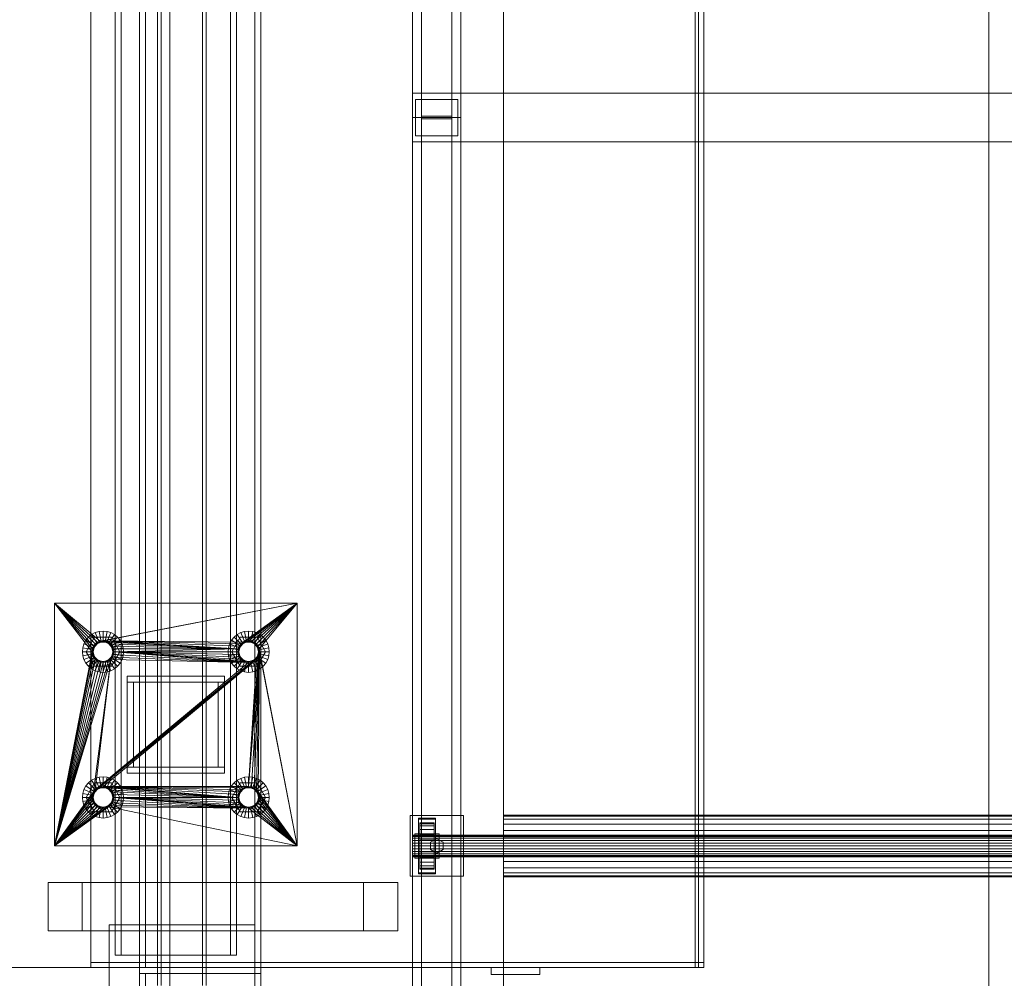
# Model space of a CAD drawing. Header units: millimetres. Extents: x -2233 to 61924, y -68080 to 6847.
# Tile 895 of 1022: x 60262 to 61074, y -19259 to -18469. Entities that reach past the tile are written whole.
import ezdxf

# ---------------------------------------------------------------- set-up
doc = ezdxf.new("R2010")
doc.units = ezdxf.units.MM
for name, color, linetype, lineweight in [('COTAS_P', 1, 'Continuous', 0), ('superior_C04', 7, 'Continuous', 0), ('superior_secador', 7, 'Continuous', 0)]:
    doc.layers.add(name, color=color, linetype=linetype, lineweight=lineweight)
doc.dimstyles.new('R19_100', dxfattribs={"dimtxt": 250, "dimasz": 150, "dimexe": 150, "dimexo": 80, "dimgap": 100, "dimtad": 1, "dimtih": 1, "dimtoh": 1, "dimdsep": 46, "dimcen": 0.09, "dimadec": 0, "dimazin": 0, "dimtfac": 1, "dimtdec": 4, "dimtofl": 0, "dimtmove": 0, "dimatfit": 3, "dimfxl": 1, "dimtolj": 1, "dimtzin": 0, "dimarcsym": 0})

# ---------------------------------------------------------------- blocks, each defined once
blk = doc.blocks.new('DIM_R27_35')
at = {"layer": 'COTAS_P'}
for p, q in [((60161.13, -15400), (60116.13, -15550)), ((61061.13, -15400), (60161.13, -15400)), ((60161.13, -19750), (60161.13, -15400)), ((60161.13, -15400), (60206.13, -15550)), ((60161.13, -19750), (60116.13, -19600)), ((60161.13, -19750), (60206.13, -19600)), ((61061.13, -19750), (60161.13, -19750))]:
    blk.add_line(p, q, dxfattribs=at)
blk.add_text('4350 P', height=250, rotation=90, dxfattribs=at).set_placement((60061.13, -17575))

msp = doc.modelspace()

# ---------------------------------------------------------------- linework, layer by layer
at = {"layer": 'superior_C04'}
for p, q in [((60661.134, -19750), (60661.134, -15400)), ((60586.134, -17350), (60586.134, -18550)), ((60593.634, -17348.878), (60593.634, -18548.878)), ((60593.634, -18551.122), (60593.634, -17351.122)), ((60618.634, -18548.878), (60618.634, -17348.878)), ((60618.634, -18551.122), (60618.634, -17351.122)), ((60626.134, -18550), (60626.134, -17350)), ((60661.134, -18420), (60661.134, -19400)), ((61061.134, -18420), (61061.134, -19400)), ((60586.134, -18570), (60586.134, -18530)), ((60586.134, -18530), (61536.134, -18530)), ((60588.634, -18535), (60623.634, -18535)), ((60588.634, -18565), (60588.634, -18535)), ((60623.634, -18535), (60623.634, -18565)), ((60618.634, -18548.878), (60593.634, -18548.878)), ((60593.634, -18548.878), (60593.634, -18551.122)), ((60593.634, -19748.878), (60593.634, -18548.878)), ((60618.634, -18551.122), (60618.634, -18548.878)), ((60618.634, -19748.878), (60618.634, -18548.878)), ((60586.134, -18550), (60626.134, -18550)), ((60586.134, -18550), (60586.134, -19750)), ((60593.634, -18551.122), (60618.634, -18551.122)), ((60593.634, -18551.122), (60593.634, -19751.122)), ((60618.634, -19751.122), (60618.634, -18551.122)), ((60626.134, -19750), (60626.134, -18550)), ((60623.634, -18565), (60588.634, -18565)), ((61536.134, -18570), (60586.134, -18570)), ((60584.134, -19175), (60584.134, -19125)), ((60584.134, -19125), (60628.134, -19125)), ((60628.134, -19125), (60628.134, -19175)), ((60661.134, -19124.6), (60661.134, -19125.465)), ((60661.134, -19124.6), (61461.134, -19124.6)), ((60661.134, -19125.465), (60661.134, -19128.003)), ((61461.134, -19125.465), (60661.134, -19125.465)), ((60591.134, -19173), (60591.134, -19127)), ((60591.134, -19127), (60605.134, -19127)), ((60591.134, -19140), (60591.134, -19128)), ((60591.134, -19128), (60605.134, -19128)), ((60592.134, -19141), (60592.134, -19131)), ((60592.134, -19131), (60592.134, -19131.647)), ((60592.134, -19131), (60604.134, -19131)), ((60592.134, -19131.647), (60592.134, -19141.307)), ((60604.134, -19131.647), (60592.134, -19131.647)), ((60592.134, -19131.647), (60592.134, -19133.546)), ((60592.134, -19133.546), (60592.134, -19142.206)), ((60604.134, -19133.546), (60592.134, -19133.546)), ((60592.134, -19133.546), (60592.134, -19136.565)), ((60604.134, -19131.647), (60604.134, -19131)), ((60604.134, -19131), (60604.134, -19141)), ((60604.134, -19141.307), (60604.134, -19131.647)), ((60604.134, -19133.546), (60604.134, -19131.647)), ((60604.134, -19142.206), (60604.134, -19133.546)), ((60604.134, -19136.565), (60604.134, -19133.546)), ((60605.134, -19127), (60605.134, -19173)), ((60605.134, -19128), (60605.134, -19140)), ((60661.134, -19128.003), (60661.134, -19132.039)), ((61461.134, -19128.003), (60661.134, -19128.003)), ((60661.134, -19132.039), (60661.134, -19137.3)), ((61461.134, -19132.039), (60661.134, -19132.039)), ((60586.134, -19141), (60586.134, -19141.307)), ((60586.134, -19141), (61536.134, -19141)), ((60586.134, -19141.307), (60586.134, -19142.206)), ((61536.134, -19141.307), (60586.134, -19141.307)), ((60588.134, -19160), (60588.134, -19140)), ((60588.134, -19140), (60608.134, -19140)), ((60605.134, -19140), (60591.134, -19140)), ((60592.134, -19136.565), (60592.134, -19143.636)), ((60604.134, -19136.565), (60592.134, -19136.565)), ((60592.134, -19136.565), (60592.134, -19140.5)), ((60592.134, -19140.5), (60592.134, -19145.5)), ((60604.134, -19140.5), (60592.134, -19140.5)), ((60592.134, -19140.5), (60592.134, -19145.082)), ((60592.134, -19141.307), (60592.134, -19141)), ((60604.134, -19141), (60592.134, -19141)), ((60592.134, -19141.307), (60604.134, -19141.307)), ((60592.134, -19142.206), (60592.134, -19141.307)), ((60604.134, -19143.636), (60604.134, -19136.565)), ((60604.134, -19140.5), (60604.134, -19136.565)), ((60604.134, -19145.5), (60604.134, -19140.5)), ((60604.134, -19145.082), (60604.134, -19140.5)), ((60604.134, -19141), (60604.134, -19141.307)), ((60604.134, -19141.307), (60604.134, -19142.206)), ((60608.134, -19140), (60608.134, -19160)), ((60661.134, -19137.3), (60661.134, -19143.426)), ((61461.134, -19137.3), (60661.134, -19137.3)), ((60586.134, -19142.206), (60586.134, -19143.636)), ((61536.134, -19142.206), (60586.134, -19142.206)), ((60586.134, -19143.636), (60586.134, -19145.5)), ((61536.134, -19143.636), (60586.134, -19143.636)), ((60586.134, -19145.5), (60586.134, -19147.671)), ((61536.134, -19145.5), (60586.134, -19145.5)), ((60586.134, -19147.671), (60586.134, -19150)), ((61536.134, -19147.671), (60586.134, -19147.671)), ((60586.134, -19150), (60586.134, -19152.329)), ((61536.134, -19150), (60586.134, -19150)), ((60592.134, -19142.206), (60604.134, -19142.206)), ((60592.134, -19143.636), (60592.134, -19142.206)), ((60592.134, -19143.636), (60604.134, -19143.636)), ((60592.134, -19145.5), (60592.134, -19143.636)), ((60592.134, -19145.082), (60592.134, -19147.671)), ((60604.134, -19145.082), (60592.134, -19145.082)), ((60592.134, -19145.082), (60592.134, -19150)), ((60592.134, -19145.5), (60604.134, -19145.5)), ((60592.134, -19147.671), (60592.134, -19145.5)), ((60592.134, -19147.671), (60604.134, -19147.671)), ((60592.134, -19150), (60592.134, -19147.671)), ((60592.134, -19150), (60604.134, -19150)), ((60592.134, -19150), (60592.134, -19154.918)), ((60592.134, -19152.329), (60592.134, -19150)), ((60606.134, -19144), (60600.938, -19147)), ((60600.938, -19147), (60600.938, -19153)), ((60604.134, -19142.206), (60604.134, -19143.636)), ((60604.134, -19143.636), (60604.134, -19145.5)), ((60604.134, -19147.671), (60604.134, -19145.082)), ((60604.134, -19150), (60604.134, -19145.082)), ((60604.134, -19145.5), (60604.134, -19147.671)), ((60604.134, -19147.671), (60604.134, -19150)), ((60604.134, -19150), (60604.134, -19152.329)), ((60604.134, -19154.918), (60604.134, -19150)), ((60611.33, -19147), (60606.134, -19144)), ((60611.33, -19153), (60611.33, -19147)), ((60661.134, -19143.426), (60661.134, -19150)), ((61461.134, -19143.426), (60661.134, -19143.426)), ((60661.134, -19150), (60661.134, -19156.574)), ((61461.134, -19150), (60661.134, -19150)), ((60586.134, -19152.329), (60586.134, -19154.5)), ((61536.134, -19152.329), (60586.134, -19152.329)), ((60586.134, -19154.5), (60586.134, -19156.364)), ((61536.134, -19154.5), (60586.134, -19154.5)), ((60586.134, -19156.364), (60586.134, -19157.794)), ((61536.134, -19156.364), (60586.134, -19156.364)), ((60586.134, -19157.794), (60586.134, -19158.693)), ((61536.134, -19157.794), (60586.134, -19157.794)), ((60592.134, -19154.918), (60592.134, -19152.329)), ((60592.134, -19152.329), (60604.134, -19152.329)), ((60592.134, -19154.5), (60592.134, -19152.329)), ((60592.134, -19159.5), (60592.134, -19154.5)), ((60592.134, -19154.5), (60604.134, -19154.5)), ((60592.134, -19156.364), (60592.134, -19154.5)), ((60604.134, -19154.918), (60592.134, -19154.918)), ((60592.134, -19154.918), (60592.134, -19159.5)), ((60592.134, -19163.435), (60592.134, -19156.364)), ((60592.134, -19156.364), (60604.134, -19156.364)), ((60592.134, -19157.794), (60592.134, -19156.364)), ((60592.134, -19166.454), (60592.134, -19157.794)), ((60592.134, -19157.794), (60604.134, -19157.794)), ((60592.134, -19158.693), (60592.134, -19157.794)), ((60600.938, -19153), (60606.134, -19156)), ((60604.134, -19152.329), (60604.134, -19154.918)), ((60604.134, -19152.329), (60604.134, -19154.5)), ((60604.134, -19154.5), (60604.134, -19159.5)), ((60604.134, -19154.5), (60604.134, -19156.364)), ((60604.134, -19159.5), (60604.134, -19154.918)), ((60604.134, -19156.364), (60604.134, -19163.435)), ((60604.134, -19156.364), (60604.134, -19157.794)), ((60604.134, -19157.794), (60604.134, -19166.454)), ((60604.134, -19157.794), (60604.134, -19158.693)), ((60606.134, -19156), (60611.33, -19153)), ((60661.134, -19156.574), (60661.134, -19162.7)), ((61461.134, -19156.574), (60661.134, -19156.574)), ((60586.134, -19158.693), (60586.134, -19159)), ((61536.134, -19158.693), (60586.134, -19158.693)), ((61536.134, -19159), (60586.134, -19159)), ((60608.134, -19160), (60588.134, -19160)), ((60591.134, -19172), (60591.134, -19160)), ((60591.134, -19160), (60605.134, -19160)), ((60592.134, -19168.353), (60592.134, -19158.693)), ((60592.134, -19158.693), (60604.134, -19158.693)), ((60592.134, -19159), (60592.134, -19158.693)), ((60592.134, -19169), (60592.134, -19159)), ((60592.134, -19159), (60604.134, -19159)), ((60604.134, -19159.5), (60592.134, -19159.5)), ((60592.134, -19159.5), (60592.134, -19163.435)), ((60604.134, -19163.435), (60592.134, -19163.435)), ((60592.134, -19163.435), (60592.134, -19166.454)), ((60604.134, -19158.693), (60604.134, -19168.353)), ((60604.134, -19158.693), (60604.134, -19159)), ((60604.134, -19159), (60604.134, -19169)), ((60604.134, -19163.435), (60604.134, -19159.5)), ((60604.134, -19166.454), (60604.134, -19163.435)), ((60605.134, -19160), (60605.134, -19172)), ((60661.134, -19162.7), (60661.134, -19167.961)), ((61461.134, -19162.7), (60661.134, -19162.7)), ((60605.134, -19172), (60591.134, -19172)), ((60605.134, -19173), (60591.134, -19173)), ((60604.134, -19166.454), (60592.134, -19166.454)), ((60592.134, -19166.454), (60592.134, -19168.353)), ((60604.134, -19168.353), (60592.134, -19168.353)), ((60592.134, -19168.353), (60592.134, -19169)), ((60604.134, -19169), (60592.134, -19169)), ((60604.134, -19168.353), (60604.134, -19166.454)), ((60604.134, -19169), (60604.134, -19168.353)), ((60661.134, -19167.961), (60661.134, -19171.997)), ((61461.134, -19167.961), (60661.134, -19167.961)), ((60661.134, -19171.997), (60661.134, -19174.535)), ((61461.134, -19171.997), (60661.134, -19171.997)), ((60628.134, -19175), (60584.134, -19175)), ((60661.134, -19174.535), (60661.134, -19175.4)), ((61461.134, -19174.535), (60661.134, -19174.535)), ((61461.134, -19175.4), (60661.134, -19175.4))]:
    msp.add_line(p, q, dxfattribs=at)
at = {"layer": 'superior_secador'}
for p, q in [((60386.134, -19400), (60386.134, -16600)), ((60461.134, -16600), (60461.134, -19400)), ((60376.134, -19265), (60376.134, -16735)), ((60379.134, -16735), (60379.134, -19265)), ((60413.134, -19265), (60413.134, -16735)), ((60416.134, -16735), (60416.134, -19265)), ((60321.134, -19250), (60321.134, -16750)), ((60361.134, -19250), (60361.134, -16750)), ((60366.134, -16750), (60366.134, -19250)), ((60456.134, -19250), (60456.134, -16750)), ((60461.134, -16750), (60461.134, -19250)), ((60819.063, -16750), (60819.063, -19250)), ((60821.891, -19250), (60821.891, -16750)), ((60826.134, -19250), (60826.134, -16750)), ((60341.134, -19240), (60341.134, -16760)), ((60346.134, -16760), (60346.134, -19240)), ((60436.134, -19240), (60436.134, -16760)), ((60441.134, -16760), (60441.134, -19240)), ((60291.134, -19150), (60291.134, -18950)), ((60291.134, -18950), (60322.134, -18990)), ((60291.134, -18950), (60322.441, -18987.671)), ((60291.134, -18950), (60323.34, -18985.5)), ((60291.134, -18950), (60324.77, -18983.636)), ((60291.134, -18950), (60326.634, -18982.206)), ((60291.134, -18950), (60328.805, -18981.307)), ((60291.134, -18950), (60491.134, -18950)), ((60491.134, -18950), (60328.805, -18981.307)), ((60491.134, -18950), (60331.134, -18981)), ((60491.134, -18950), (60446.634, -18982.206)), ((60491.134, -18950), (60448.805, -18981.307)), ((60491.134, -18950), (60451.134, -18981)), ((60491.134, -18950), (60453.463, -18981.307)), ((60491.134, -18950), (60455.634, -18982.206)), ((60491.134, -18950), (60457.498, -18983.636)), ((60491.134, -18950), (60458.928, -18985.5)), ((60491.134, -18950), (60459.827, -18987.671)), ((60491.134, -18950), (60491.134, -19150)), ((60319.113, -18977.979), (60316.999, -18980.555)), ((60317.284, -18990), (60324.209, -18978.006)), ((60321.689, -18975.865), (60319.113, -18977.979)), ((60325.123, -18983.99), (60319.113, -18977.979)), ((60324.628, -18974.294), (60321.689, -18975.865)), ((60326.412, -18982.933), (60321.689, -18975.865)), ((60324.209, -18978.006), (60338.059, -18978.006)), ((60327.817, -18973.327), (60324.628, -18974.294)), ((60327.881, -18982.147), (60324.628, -18974.294)), ((60331.134, -18973), (60327.817, -18973.327)), ((60329.476, -18981.663), (60327.817, -18973.327)), ((60334.45, -18973.327), (60331.134, -18973)), ((60331.134, -18981.5), (60331.134, -18973)), ((60332.792, -18981.663), (60334.45, -18973.327)), ((60334.387, -18982.147), (60337.639, -18974.294)), ((60337.639, -18974.294), (60334.45, -18973.327)), ((60335.856, -18982.933), (60340.579, -18975.865)), ((60337.144, -18983.99), (60343.155, -18977.979)), ((60340.579, -18975.865), (60337.639, -18974.294)), ((60338.059, -18978.006), (60344.984, -18990)), ((60343.155, -18977.979), (60340.579, -18975.865)), ((60345.269, -18980.555), (60343.155, -18977.979)), ((60439.113, -18977.979), (60436.999, -18980.555)), ((60437.284, -18990), (60444.209, -18978.006)), ((60441.689, -18975.865), (60439.113, -18977.979)), ((60445.123, -18983.99), (60439.113, -18977.979)), ((60444.628, -18974.294), (60441.689, -18975.865)), ((60446.412, -18982.933), (60441.689, -18975.865)), ((60444.209, -18978.006), (60458.059, -18978.006)), ((60447.817, -18973.327), (60444.628, -18974.294)), ((60447.881, -18982.147), (60444.628, -18974.294)), ((60451.134, -18973), (60447.817, -18973.327)), ((60449.476, -18981.663), (60447.817, -18973.327)), ((60454.45, -18973.327), (60451.134, -18973)), ((60451.134, -18981.5), (60451.134, -18973)), ((60452.792, -18981.663), (60454.45, -18973.327)), ((60454.387, -18982.147), (60457.639, -18974.294)), ((60457.639, -18974.294), (60454.45, -18973.327)), ((60455.856, -18982.933), (60460.579, -18975.865)), ((60457.144, -18983.99), (60463.155, -18977.979)), ((60460.579, -18975.865), (60457.639, -18974.294)), ((60458.059, -18978.006), (60464.984, -18990)), ((60463.155, -18977.979), (60460.579, -18975.865)), ((60465.269, -18980.555), (60463.155, -18977.979)), ((60314.461, -18986.683), (60314.134, -18990)), ((60315.428, -18983.494), (60314.461, -18986.683)), ((60322.797, -18988.342), (60314.461, -18986.683)), ((60316.999, -18980.555), (60315.428, -18983.494)), ((60323.281, -18986.747), (60315.428, -18983.494)), ((60324.066, -18985.278), (60316.999, -18980.555)), ((60322.441, -18987.671), (60322.134, -18990)), ((60323.34, -18985.5), (60322.441, -18987.671)), ((60322.797, -18988.342), (60323.281, -18986.747)), ((60323.134, -18990), (60323.525, -18987.528)), ((60323.281, -18986.747), (60324.066, -18985.278)), ((60324.77, -18983.636), (60323.34, -18985.5)), ((60323.525, -18987.528), (60324.662, -18985.298)), ((60324.066, -18985.278), (60325.123, -18983.99)), ((60324.662, -18985.298), (60326.432, -18983.528)), ((60326.634, -18982.206), (60324.77, -18983.636)), ((60325.123, -18983.99), (60326.412, -18982.933)), ((60326.412, -18982.933), (60327.881, -18982.147)), ((60326.432, -18983.528), (60328.662, -18982.392)), ((60328.805, -18981.307), (60326.634, -18982.206)), ((60327.881, -18982.147), (60329.476, -18981.663)), ((60328.662, -18982.392), (60331.134, -18982)), ((60331.134, -18981), (60328.805, -18981.307)), ((60329.476, -18981.663), (60331.134, -18981.5)), ((60333.463, -18981.307), (60331.134, -18981)), ((60331.134, -18981), (60442.441, -18987.671)), ((60331.134, -18981), (60443.34, -18985.5)), ((60331.134, -18981), (60444.77, -18983.636)), ((60331.134, -18981), (60446.634, -18982.206)), ((60331.134, -18981.5), (60332.792, -18981.663)), ((60331.134, -18982), (60333.606, -18982.392)), ((60332.792, -18981.663), (60334.387, -18982.147)), ((60335.634, -18982.206), (60333.463, -18981.307)), ((60333.463, -18981.307), (60442.441, -18987.671)), ((60333.606, -18982.392), (60335.836, -18983.528)), ((60334.387, -18982.147), (60335.856, -18982.933)), ((60337.498, -18983.636), (60335.634, -18982.206)), ((60335.634, -18982.206), (60442.441, -18987.671)), ((60335.836, -18983.528), (60337.606, -18985.298)), ((60335.856, -18982.933), (60337.144, -18983.99)), ((60337.144, -18983.99), (60338.201, -18985.278)), ((60338.928, -18985.5), (60337.498, -18983.636)), ((60337.498, -18983.636), (60442.441, -18987.671)), ((60337.606, -18985.298), (60338.742, -18987.528)), ((60338.201, -18985.278), (60345.269, -18980.555)), ((60338.201, -18985.278), (60338.987, -18986.747)), ((60338.742, -18987.528), (60339.134, -18990)), ((60339.827, -18987.671), (60338.928, -18985.5)), ((60338.928, -18985.5), (60442.441, -18987.671)), ((60338.987, -18986.747), (60346.84, -18983.494)), ((60338.987, -18986.747), (60339.471, -18988.342)), ((60339.471, -18988.342), (60347.807, -18986.683)), ((60340.134, -18990), (60339.827, -18987.671)), ((60339.827, -18987.671), (60442.441, -18987.671)), ((60340.134, -18990), (60442.441, -18987.671)), ((60346.84, -18983.494), (60345.269, -18980.555)), ((60347.807, -18986.683), (60346.84, -18983.494)), ((60348.134, -18990), (60347.807, -18986.683)), ((60434.461, -18986.683), (60434.134, -18990)), ((60435.428, -18983.494), (60434.461, -18986.683)), ((60442.797, -18988.342), (60434.461, -18986.683)), ((60436.999, -18980.555), (60435.428, -18983.494)), ((60443.281, -18986.747), (60435.428, -18983.494)), ((60444.066, -18985.278), (60436.999, -18980.555)), ((60442.441, -18987.671), (60442.134, -18990)), ((60443.34, -18985.5), (60442.441, -18987.671)), ((60442.797, -18988.342), (60443.281, -18986.747)), ((60443.134, -18990), (60443.525, -18987.528)), ((60443.281, -18986.747), (60444.066, -18985.278)), ((60444.77, -18983.636), (60443.34, -18985.5)), ((60443.525, -18987.528), (60444.662, -18985.298)), ((60444.066, -18985.278), (60445.123, -18983.99)), ((60444.662, -18985.298), (60446.432, -18983.528)), ((60446.634, -18982.206), (60444.77, -18983.636)), ((60445.123, -18983.99), (60446.412, -18982.933)), ((60446.412, -18982.933), (60447.881, -18982.147)), ((60446.432, -18983.528), (60448.662, -18982.392)), ((60448.805, -18981.307), (60446.634, -18982.206)), ((60447.881, -18982.147), (60449.476, -18981.663)), ((60448.662, -18982.392), (60451.134, -18982)), ((60451.134, -18981), (60448.805, -18981.307)), ((60449.476, -18981.663), (60451.134, -18981.5)), ((60453.463, -18981.307), (60451.134, -18981)), ((60451.134, -18981.5), (60452.792, -18981.663)), ((60451.134, -18982), (60453.606, -18982.392)), ((60452.792, -18981.663), (60454.387, -18982.147)), ((60455.634, -18982.206), (60453.463, -18981.307)), ((60453.606, -18982.392), (60455.836, -18983.528)), ((60454.387, -18982.147), (60455.856, -18982.933)), ((60457.498, -18983.636), (60455.634, -18982.206)), ((60455.836, -18983.528), (60457.606, -18985.298)), ((60455.856, -18982.933), (60457.144, -18983.99)), ((60457.144, -18983.99), (60458.201, -18985.278)), ((60458.928, -18985.5), (60457.498, -18983.636)), ((60457.606, -18985.298), (60458.742, -18987.528)), ((60458.201, -18985.278), (60465.269, -18980.555)), ((60458.201, -18985.278), (60458.987, -18986.747)), ((60458.742, -18987.528), (60459.134, -18990)), ((60459.827, -18987.671), (60458.928, -18985.5)), ((60458.987, -18986.747), (60466.84, -18983.494)), ((60458.987, -18986.747), (60459.471, -18988.342)), ((60459.471, -18988.342), (60467.807, -18986.683)), ((60491.134, -19150), (60459.827, -18987.671)), ((60460.134, -18990), (60459.827, -18987.671)), ((60466.84, -18983.494), (60465.269, -18980.555)), ((60467.807, -18986.683), (60466.84, -18983.494)), ((60468.134, -18990), (60467.807, -18986.683)), ((60291.134, -19150), (60322.134, -18990)), ((60322.441, -18992.329), (60291.134, -19150)), ((60323.34, -18994.5), (60291.134, -19150)), ((60322.634, -18990), (60314.134, -18990)), ((60314.134, -18990), (60314.461, -18993.317)), ((60322.797, -18991.658), (60314.461, -18993.317)), ((60314.461, -18993.317), (60315.428, -18996.506)), ((60323.281, -18993.253), (60315.428, -18996.506)), ((60324.066, -18994.722), (60316.999, -18999.445)), ((60324.209, -19001.994), (60317.284, -18990)), ((60322.134, -18990), (60322.441, -18992.329)), ((60322.441, -18992.329), (60323.34, -18994.5)), ((60322.634, -18990), (60322.797, -18988.342)), ((60322.797, -18991.658), (60322.634, -18990)), ((60323.281, -18993.253), (60322.797, -18991.658)), ((60323.525, -18992.472), (60323.134, -18990)), ((60324.066, -18994.722), (60323.281, -18993.253)), ((60323.34, -18994.5), (60324.77, -18996.364)), ((60324.662, -18994.702), (60323.525, -18992.472)), ((60325.123, -18996.01), (60324.066, -18994.722)), ((60326.432, -18996.472), (60324.662, -18994.702)), ((60337.606, -18994.702), (60335.836, -18996.472)), ((60338.201, -18994.722), (60337.144, -18996.01)), ((60337.498, -18996.364), (60338.928, -18994.5)), ((60338.742, -18992.472), (60337.606, -18994.702)), ((60344.984, -18990), (60338.059, -19001.994)), ((60338.987, -18993.253), (60338.201, -18994.722)), ((60338.201, -18994.722), (60345.269, -18999.445)), ((60339.134, -18990), (60338.742, -18992.472)), ((60338.928, -18994.5), (60339.827, -18992.329)), ((60451.134, -18999), (60338.928, -18994.5)), ((60339.471, -18991.658), (60338.987, -18993.253)), ((60338.987, -18993.253), (60346.84, -18996.506)), ((60339.471, -18988.342), (60339.634, -18990)), ((60339.634, -18990), (60339.471, -18991.658)), ((60339.471, -18991.658), (60347.807, -18993.317)), ((60348.134, -18990), (60339.634, -18990)), ((60339.827, -18992.329), (60340.134, -18990)), ((60451.134, -18999), (60339.827, -18992.329)), ((60442.134, -18990), (60340.134, -18990)), ((60442.441, -18992.329), (60340.134, -18990)), ((60443.34, -18994.5), (60340.134, -18990)), ((60444.77, -18996.364), (60340.134, -18990)), ((60446.634, -18997.794), (60340.134, -18990)), ((60448.805, -18998.693), (60340.134, -18990)), ((60451.134, -18999), (60340.134, -18990)), ((60346.84, -18996.506), (60347.807, -18993.317)), ((60347.807, -18993.317), (60348.134, -18990)), ((60442.634, -18990), (60434.134, -18990)), ((60434.134, -18990), (60434.461, -18993.317)), ((60442.797, -18991.658), (60434.461, -18993.317)), ((60434.461, -18993.317), (60435.428, -18996.506)), ((60443.281, -18993.253), (60435.428, -18996.506)), ((60444.066, -18994.722), (60436.999, -18999.445)), ((60444.209, -19001.994), (60437.284, -18990)), ((60442.134, -18990), (60442.441, -18992.329)), ((60442.441, -18992.329), (60443.34, -18994.5)), ((60442.634, -18990), (60442.797, -18988.342)), ((60442.797, -18991.658), (60442.634, -18990)), ((60443.281, -18993.253), (60442.797, -18991.658)), ((60443.525, -18992.472), (60443.134, -18990)), ((60444.066, -18994.722), (60443.281, -18993.253)), ((60443.34, -18994.5), (60444.77, -18996.364)), ((60444.662, -18994.702), (60443.525, -18992.472)), ((60445.123, -18996.01), (60444.066, -18994.722)), ((60446.432, -18996.472), (60444.662, -18994.702)), ((60460.134, -18990), (60451.134, -19101)), ((60459.827, -18992.329), (60451.134, -19101)), ((60458.928, -18994.5), (60451.134, -19101)), ((60460.134, -18990), (60453.463, -19101.307)), ((60455.634, -19102.206), (60460.134, -18990)), ((60457.606, -18994.702), (60455.836, -18996.472)), ((60458.201, -18994.722), (60457.144, -18996.01)), ((60457.498, -19103.636), (60460.134, -18990)), ((60457.498, -18996.364), (60458.928, -18994.5)), ((60458.742, -18992.472), (60457.606, -18994.702)), ((60464.984, -18990), (60458.059, -19001.994)), ((60458.987, -18993.253), (60458.201, -18994.722)), ((60458.201, -18994.722), (60465.269, -18999.445)), ((60459.134, -18990), (60458.742, -18992.472)), ((60458.928, -19105.5), (60460.134, -18990)), ((60458.928, -18994.5), (60459.827, -18992.329)), ((60459.471, -18991.658), (60458.987, -18993.253)), ((60458.987, -18993.253), (60466.84, -18996.506)), ((60459.471, -18988.342), (60459.634, -18990)), ((60459.634, -18990), (60459.471, -18991.658)), ((60459.471, -18991.658), (60467.807, -18993.317)), ((60468.134, -18990), (60459.634, -18990)), ((60459.827, -18992.329), (60460.134, -18990)), ((60491.134, -19150), (60460.134, -18990)), ((60466.84, -18996.506), (60467.807, -18993.317)), ((60467.807, -18993.317), (60468.134, -18990)), ((60324.77, -18996.364), (60291.134, -19150)), ((60337.498, -18996.364), (60291.134, -19150)), ((60326.634, -18997.794), (60291.134, -19150)), ((60335.634, -18997.794), (60291.134, -19150)), ((60328.805, -18998.693), (60291.134, -19150)), ((60333.463, -18998.693), (60291.134, -19150)), ((60331.134, -18999), (60291.134, -19150)), ((60315.428, -18996.506), (60316.999, -18999.445)), ((60316.999, -18999.445), (60319.113, -19002.021)), ((60325.123, -18996.01), (60319.113, -19002.021)), ((60319.113, -19002.021), (60321.689, -19004.135)), ((60326.412, -18997.067), (60321.689, -19004.135)), ((60337.498, -18996.364), (60323.34, -19105.5)), ((60338.059, -19001.994), (60324.209, -19001.994)), ((60327.881, -18997.853), (60324.628, -19005.706)), ((60324.77, -18996.364), (60326.634, -18997.794)), ((60337.498, -18996.364), (60324.77, -19103.636)), ((60457.498, -18996.364), (60324.77, -19103.636)), ((60455.634, -18997.794), (60324.77, -19103.636)), ((60453.463, -18998.693), (60324.77, -19103.636)), ((60451.134, -18999), (60324.77, -19103.636)), ((60326.412, -18997.067), (60325.123, -18996.01)), ((60327.881, -18997.853), (60326.412, -18997.067)), ((60328.662, -18997.608), (60326.432, -18996.472)), ((60457.498, -18996.364), (60326.634, -19102.206)), ((60326.634, -18997.794), (60328.805, -18998.693)), ((60329.476, -18998.337), (60327.817, -19006.673)), ((60329.476, -18998.337), (60327.881, -18997.853)), ((60331.134, -18998), (60328.662, -18997.608)), ((60457.498, -18996.364), (60328.805, -19101.307)), ((60328.805, -18998.693), (60331.134, -18999)), ((60331.134, -18998.5), (60329.476, -18998.337)), ((60457.498, -18996.364), (60331.134, -19101)), ((60333.606, -18997.608), (60331.134, -18998)), ((60332.792, -18998.337), (60331.134, -18998.5)), ((60331.134, -18998.5), (60331.134, -19007)), ((60331.134, -18999), (60333.463, -18998.693)), ((60334.387, -18997.853), (60332.792, -18998.337)), ((60332.792, -18998.337), (60334.45, -19006.673)), ((60333.463, -18998.693), (60335.634, -18997.794)), ((60335.836, -18996.472), (60333.606, -18997.608)), ((60335.856, -18997.067), (60334.387, -18997.853)), ((60334.387, -18997.853), (60337.639, -19005.706)), ((60335.634, -18997.794), (60337.498, -18996.364)), ((60337.144, -18996.01), (60335.856, -18997.067)), ((60335.856, -18997.067), (60340.579, -19004.135)), ((60337.144, -18996.01), (60343.155, -19002.021)), ((60451.134, -18999), (60337.498, -18996.364)), ((60340.579, -19004.135), (60343.155, -19002.021)), ((60343.155, -19002.021), (60345.269, -18999.445)), ((60345.269, -18999.445), (60346.84, -18996.506)), ((60435.428, -18996.506), (60436.999, -18999.445)), ((60436.999, -18999.445), (60439.113, -19002.021)), ((60445.123, -18996.01), (60439.113, -19002.021)), ((60439.113, -19002.021), (60441.689, -19004.135)), ((60446.412, -18997.067), (60441.689, -19004.135)), ((60458.059, -19001.994), (60444.209, -19001.994)), ((60447.881, -18997.853), (60444.628, -19005.706)), ((60444.77, -18996.364), (60446.634, -18997.794)), ((60446.412, -18997.067), (60445.123, -18996.01)), ((60447.881, -18997.853), (60446.412, -18997.067)), ((60448.662, -18997.608), (60446.432, -18996.472)), ((60446.634, -18997.794), (60448.805, -18998.693)), ((60449.476, -18998.337), (60447.817, -19006.673)), ((60449.476, -18998.337), (60447.881, -18997.853)), ((60451.134, -18998), (60448.662, -18997.608)), ((60448.805, -18998.693), (60451.134, -18999)), ((60451.134, -18998.5), (60449.476, -18998.337)), ((60457.498, -18996.364), (60451.134, -19101)), ((60453.606, -18997.608), (60451.134, -18998)), ((60452.792, -18998.337), (60451.134, -18998.5)), ((60451.134, -18998.5), (60451.134, -19007)), ((60451.134, -18999), (60453.463, -18998.693)), ((60454.387, -18997.853), (60452.792, -18998.337)), ((60452.792, -18998.337), (60454.45, -19006.673)), ((60453.463, -18998.693), (60455.634, -18997.794)), ((60455.836, -18996.472), (60453.606, -18997.608)), ((60455.856, -18997.067), (60454.387, -18997.853)), ((60454.387, -18997.853), (60457.639, -19005.706)), ((60455.634, -18997.794), (60457.498, -18996.364)), ((60457.144, -18996.01), (60455.856, -18997.067)), ((60455.856, -18997.067), (60460.579, -19004.135)), ((60457.144, -18996.01), (60463.155, -19002.021)), ((60460.579, -19004.135), (60463.155, -19002.021)), ((60463.155, -19002.021), (60465.269, -18999.445)), ((60465.269, -18999.445), (60466.84, -18996.506)), ((60321.689, -19004.135), (60324.628, -19005.706)), ((60324.628, -19005.706), (60327.817, -19006.673)), ((60327.817, -19006.673), (60331.134, -19007)), ((60331.134, -19007), (60334.45, -19006.673)), ((60334.45, -19006.673), (60337.639, -19005.706)), ((60337.639, -19005.706), (60340.579, -19004.135)), ((60351.134, -19015), (60351.134, -19010)), ((60351.134, -19010), (60431.134, -19010)), ((60431.134, -19010), (60431.134, -19015)), ((60441.689, -19004.135), (60444.628, -19005.706)), ((60444.628, -19005.706), (60447.817, -19006.673)), ((60447.817, -19006.673), (60451.134, -19007)), ((60451.134, -19007), (60454.45, -19006.673)), ((60454.45, -19006.673), (60457.639, -19005.706)), ((60457.639, -19005.706), (60460.579, -19004.135)), ((60431.134, -19015), (60351.134, -19015)), ((60351.134, -19085), (60351.134, -19015)), ((60351.134, -19015), (60356.134, -19015)), ((60356.134, -19015), (60356.134, -19085)), ((60426.134, -19085), (60426.134, -19015)), ((60426.134, -19015), (60431.134, -19015)), ((60431.134, -19015), (60431.134, -19085)), ((60351.134, -19090), (60351.134, -19085)), ((60351.134, -19085), (60431.134, -19085)), ((60356.134, -19085), (60351.134, -19085)), ((60431.134, -19085), (60426.134, -19085)), ((60431.134, -19085), (60431.134, -19090)), ((60331.134, -19093), (60327.817, -19093.327)), ((60334.45, -19093.327), (60331.134, -19093)), ((60331.134, -19101.5), (60331.134, -19093)), ((60431.134, -19090), (60351.134, -19090)), ((60451.134, -19093), (60447.817, -19093.327)), ((60454.45, -19093.327), (60451.134, -19093)), ((60451.134, -19101.5), (60451.134, -19093)), ((60316.999, -19100.555), (60315.428, -19103.494)), ((60319.113, -19097.979), (60316.999, -19100.555)), ((60324.066, -19105.278), (60316.999, -19100.555)), ((60317.284, -19110), (60324.209, -19098.006)), ((60321.689, -19095.865), (60319.113, -19097.979)), ((60325.123, -19103.99), (60319.113, -19097.979)), ((60324.628, -19094.294), (60321.689, -19095.865)), ((60326.412, -19102.933), (60321.689, -19095.865)), ((60324.209, -19098.006), (60338.059, -19098.006)), ((60327.817, -19093.327), (60324.628, -19094.294)), ((60327.881, -19102.147), (60324.628, -19094.294)), ((60328.805, -19101.307), (60326.634, -19102.206)), ((60329.476, -19101.663), (60327.817, -19093.327)), ((60331.134, -19101), (60328.805, -19101.307)), ((60333.463, -19101.307), (60331.134, -19101)), ((60331.134, -19101), (60442.134, -19110)), ((60331.134, -19101), (60442.441, -19107.671)), ((60331.134, -19101), (60443.34, -19105.5)), ((60331.134, -19101), (60444.77, -19103.636)), ((60331.134, -19101), (60446.634, -19102.206)), ((60331.134, -19101), (60448.805, -19101.307)), ((60331.134, -19101), (60451.134, -19101)), ((60332.792, -19101.663), (60334.45, -19093.327)), ((60335.634, -19102.206), (60333.463, -19101.307)), ((60333.463, -19101.307), (60442.134, -19110)), ((60334.387, -19102.147), (60337.639, -19094.294)), ((60337.639, -19094.294), (60334.45, -19093.327)), ((60335.856, -19102.933), (60340.579, -19095.865)), ((60337.144, -19103.99), (60343.155, -19097.979)), ((60340.579, -19095.865), (60337.639, -19094.294)), ((60338.059, -19098.006), (60344.984, -19110)), ((60338.201, -19105.278), (60345.269, -19100.555)), ((60343.155, -19097.979), (60340.579, -19095.865)), ((60345.269, -19100.555), (60343.155, -19097.979)), ((60346.84, -19103.494), (60345.269, -19100.555)), ((60436.999, -19100.555), (60435.428, -19103.494)), ((60439.113, -19097.979), (60436.999, -19100.555)), ((60444.066, -19105.278), (60436.999, -19100.555)), ((60437.284, -19110), (60444.209, -19098.006)), ((60441.689, -19095.865), (60439.113, -19097.979)), ((60445.123, -19103.99), (60439.113, -19097.979)), ((60444.628, -19094.294), (60441.689, -19095.865)), ((60446.412, -19102.933), (60441.689, -19095.865)), ((60444.209, -19098.006), (60458.059, -19098.006)), ((60447.817, -19093.327), (60444.628, -19094.294)), ((60447.881, -19102.147), (60444.628, -19094.294)), ((60448.805, -19101.307), (60446.634, -19102.206)), ((60449.476, -19101.663), (60447.817, -19093.327)), ((60451.134, -19101), (60448.805, -19101.307)), ((60453.463, -19101.307), (60451.134, -19101)), ((60452.792, -19101.663), (60454.45, -19093.327)), ((60455.634, -19102.206), (60453.463, -19101.307)), ((60454.387, -19102.147), (60457.639, -19094.294)), ((60457.639, -19094.294), (60454.45, -19093.327)), ((60455.856, -19102.933), (60460.579, -19095.865)), ((60457.144, -19103.99), (60463.155, -19097.979)), ((60460.579, -19095.865), (60457.639, -19094.294)), ((60458.059, -19098.006), (60464.984, -19110)), ((60458.201, -19105.278), (60465.269, -19100.555)), ((60463.155, -19097.979), (60460.579, -19095.865)), ((60465.269, -19100.555), (60463.155, -19097.979)), ((60466.84, -19103.494), (60465.269, -19100.555)), ((60291.134, -19150), (60323.34, -19105.5)), ((60291.134, -19150), (60322.441, -19107.671)), ((60314.461, -19106.683), (60314.134, -19110)), ((60315.428, -19103.494), (60314.461, -19106.683)), ((60322.797, -19108.342), (60314.461, -19106.683)), ((60323.281, -19106.747), (60315.428, -19103.494)), ((60322.441, -19107.671), (60322.134, -19110)), ((60323.34, -19105.5), (60322.441, -19107.671)), ((60322.634, -19110), (60322.797, -19108.342)), ((60322.797, -19108.342), (60323.281, -19106.747)), ((60323.134, -19110), (60323.525, -19107.528)), ((60323.281, -19106.747), (60324.066, -19105.278)), ((60324.77, -19103.636), (60323.34, -19105.5)), ((60323.525, -19107.528), (60324.662, -19105.298)), ((60324.066, -19105.278), (60325.123, -19103.99)), ((60324.662, -19105.298), (60326.432, -19103.528)), ((60326.634, -19102.206), (60324.77, -19103.636)), ((60325.123, -19103.99), (60326.412, -19102.933)), ((60326.412, -19102.933), (60327.881, -19102.147)), ((60326.432, -19103.528), (60328.662, -19102.392)), ((60327.881, -19102.147), (60329.476, -19101.663)), ((60328.662, -19102.392), (60331.134, -19102)), ((60329.476, -19101.663), (60331.134, -19101.5)), ((60331.134, -19101.5), (60332.792, -19101.663)), ((60331.134, -19102), (60333.606, -19102.392)), ((60332.792, -19101.663), (60334.387, -19102.147)), ((60333.606, -19102.392), (60335.836, -19103.528)), ((60334.387, -19102.147), (60335.856, -19102.933)), ((60337.498, -19103.636), (60335.634, -19102.206)), ((60335.634, -19102.206), (60442.134, -19110)), ((60335.836, -19103.528), (60337.606, -19105.298)), ((60335.856, -19102.933), (60337.144, -19103.99)), ((60337.144, -19103.99), (60338.201, -19105.278)), ((60338.928, -19105.5), (60337.498, -19103.636)), ((60337.498, -19103.636), (60442.134, -19110)), ((60337.606, -19105.298), (60338.742, -19107.528)), ((60338.201, -19105.278), (60338.987, -19106.747)), ((60338.742, -19107.528), (60339.134, -19110)), ((60339.827, -19107.671), (60338.928, -19105.5)), ((60338.928, -19105.5), (60442.134, -19110)), ((60338.987, -19106.747), (60346.84, -19103.494)), ((60338.987, -19106.747), (60339.471, -19108.342)), ((60339.471, -19108.342), (60347.807, -19106.683)), ((60339.471, -19108.342), (60339.634, -19110)), ((60340.134, -19110), (60339.827, -19107.671)), ((60339.827, -19107.671), (60442.134, -19110)), ((60347.807, -19106.683), (60346.84, -19103.494)), ((60348.134, -19110), (60347.807, -19106.683)), ((60434.461, -19106.683), (60434.134, -19110)), ((60435.428, -19103.494), (60434.461, -19106.683)), ((60442.797, -19108.342), (60434.461, -19106.683)), ((60443.281, -19106.747), (60435.428, -19103.494)), ((60442.441, -19107.671), (60442.134, -19110)), ((60443.34, -19105.5), (60442.441, -19107.671)), ((60442.634, -19110), (60442.797, -19108.342)), ((60442.797, -19108.342), (60443.281, -19106.747)), ((60443.134, -19110), (60443.525, -19107.528)), ((60443.281, -19106.747), (60444.066, -19105.278)), ((60444.77, -19103.636), (60443.34, -19105.5)), ((60443.525, -19107.528), (60444.662, -19105.298)), ((60444.066, -19105.278), (60445.123, -19103.99)), ((60444.662, -19105.298), (60446.432, -19103.528)), ((60446.634, -19102.206), (60444.77, -19103.636)), ((60445.123, -19103.99), (60446.412, -19102.933)), ((60446.412, -19102.933), (60447.881, -19102.147)), ((60446.432, -19103.528), (60448.662, -19102.392)), ((60447.881, -19102.147), (60449.476, -19101.663)), ((60448.662, -19102.392), (60451.134, -19102)), ((60449.476, -19101.663), (60451.134, -19101.5)), ((60451.134, -19101.5), (60452.792, -19101.663)), ((60451.134, -19102), (60453.606, -19102.392)), ((60452.792, -19101.663), (60454.387, -19102.147)), ((60453.606, -19102.392), (60455.836, -19103.528)), ((60454.387, -19102.147), (60455.856, -19102.933)), ((60457.498, -19103.636), (60455.634, -19102.206)), ((60455.836, -19103.528), (60457.606, -19105.298)), ((60455.856, -19102.933), (60457.144, -19103.99)), ((60457.144, -19103.99), (60458.201, -19105.278)), ((60458.928, -19105.5), (60457.498, -19103.636)), ((60457.606, -19105.298), (60458.742, -19107.528)), ((60458.201, -19105.278), (60458.987, -19106.747)), ((60458.742, -19107.528), (60459.134, -19110)), ((60459.827, -19107.671), (60458.928, -19105.5)), ((60458.928, -19105.5), (60491.134, -19150)), ((60458.987, -19106.747), (60466.84, -19103.494)), ((60458.987, -19106.747), (60459.471, -19108.342)), ((60459.471, -19108.342), (60467.807, -19106.683)), ((60459.471, -19108.342), (60459.634, -19110)), ((60460.134, -19110), (60459.827, -19107.671)), ((60459.827, -19107.671), (60491.134, -19150)), ((60467.807, -19106.683), (60466.84, -19103.494)), ((60468.134, -19110), (60467.807, -19106.683)), ((60322.134, -19110), (60291.134, -19150)), ((60322.441, -19112.329), (60291.134, -19150)), ((60323.34, -19114.5), (60291.134, -19150)), ((60324.77, -19116.364), (60291.134, -19150)), ((60322.634, -19110), (60314.134, -19110)), ((60314.134, -19110), (60314.461, -19113.317)), ((60322.797, -19111.658), (60314.461, -19113.317)), ((60314.461, -19113.317), (60315.428, -19116.506)), ((60323.281, -19113.253), (60315.428, -19116.506)), ((60315.428, -19116.506), (60316.999, -19119.445)), ((60324.066, -19114.722), (60316.999, -19119.445)), ((60324.209, -19121.994), (60317.284, -19110)), ((60325.123, -19116.01), (60319.113, -19122.021)), ((60326.412, -19117.067), (60321.689, -19124.135)), ((60322.134, -19110), (60322.441, -19112.329)), ((60322.441, -19112.329), (60323.34, -19114.5)), ((60322.797, -19111.658), (60322.634, -19110)), ((60323.281, -19113.253), (60322.797, -19111.658)), ((60323.525, -19112.472), (60323.134, -19110)), ((60324.066, -19114.722), (60323.281, -19113.253)), ((60323.34, -19114.5), (60324.77, -19116.364)), ((60324.662, -19114.702), (60323.525, -19112.472)), ((60325.123, -19116.01), (60324.066, -19114.722)), ((60326.432, -19116.472), (60324.662, -19114.702)), ((60324.77, -19116.364), (60326.634, -19117.794)), ((60326.412, -19117.067), (60325.123, -19116.01)), ((60327.881, -19117.853), (60326.412, -19117.067)), ((60328.662, -19117.608), (60326.432, -19116.472)), ((60335.836, -19116.472), (60333.606, -19117.608)), ((60335.856, -19117.067), (60334.387, -19117.853)), ((60335.634, -19117.794), (60337.498, -19116.364)), ((60337.606, -19114.702), (60335.836, -19116.472)), ((60337.144, -19116.01), (60335.856, -19117.067)), ((60335.856, -19117.067), (60340.579, -19124.135)), ((60338.201, -19114.722), (60337.144, -19116.01)), ((60337.144, -19116.01), (60343.155, -19122.021)), ((60337.498, -19116.364), (60338.928, -19114.5)), ((60451.134, -19119), (60337.498, -19116.364)), ((60338.742, -19112.472), (60337.606, -19114.702)), ((60344.984, -19110), (60338.059, -19121.994)), ((60338.987, -19113.253), (60338.201, -19114.722)), ((60338.201, -19114.722), (60345.269, -19119.445)), ((60339.134, -19110), (60338.742, -19112.472)), ((60338.928, -19114.5), (60339.827, -19112.329)), ((60451.134, -19119), (60338.928, -19114.5)), ((60339.471, -19111.658), (60338.987, -19113.253)), ((60338.987, -19113.253), (60346.84, -19116.506)), ((60339.634, -19110), (60339.471, -19111.658)), ((60339.471, -19111.658), (60347.807, -19113.317)), ((60348.134, -19110), (60339.634, -19110)), ((60339.827, -19112.329), (60340.134, -19110)), ((60451.134, -19119), (60339.827, -19112.329)), ((60442.134, -19110), (60340.134, -19110)), ((60442.441, -19112.329), (60340.134, -19110)), ((60443.34, -19114.5), (60340.134, -19110)), ((60444.77, -19116.364), (60340.134, -19110)), ((60446.634, -19117.794), (60340.134, -19110)), ((60448.805, -19118.693), (60340.134, -19110)), ((60451.134, -19119), (60340.134, -19110)), ((60345.269, -19119.445), (60346.84, -19116.506)), ((60346.84, -19116.506), (60347.807, -19113.317)), ((60347.807, -19113.317), (60348.134, -19110)), ((60442.634, -19110), (60434.134, -19110)), ((60434.134, -19110), (60434.461, -19113.317)), ((60442.797, -19111.658), (60434.461, -19113.317)), ((60434.461, -19113.317), (60435.428, -19116.506)), ((60443.281, -19113.253), (60435.428, -19116.506)), ((60435.428, -19116.506), (60436.999, -19119.445)), ((60444.066, -19114.722), (60436.999, -19119.445)), ((60444.209, -19121.994), (60437.284, -19110)), ((60445.123, -19116.01), (60439.113, -19122.021)), ((60446.412, -19117.067), (60441.689, -19124.135)), ((60442.134, -19110), (60442.441, -19112.329)), ((60442.441, -19112.329), (60443.34, -19114.5)), ((60442.797, -19111.658), (60442.634, -19110)), ((60443.281, -19113.253), (60442.797, -19111.658)), ((60443.525, -19112.472), (60443.134, -19110)), ((60444.066, -19114.722), (60443.281, -19113.253)), ((60443.34, -19114.5), (60444.77, -19116.364)), ((60444.662, -19114.702), (60443.525, -19112.472)), ((60445.123, -19116.01), (60444.066, -19114.722)), ((60446.432, -19116.472), (60444.662, -19114.702)), ((60444.77, -19116.364), (60446.634, -19117.794)), ((60446.412, -19117.067), (60445.123, -19116.01)), ((60447.881, -19117.853), (60446.412, -19117.067)), ((60448.662, -19117.608), (60446.432, -19116.472)), ((60455.836, -19116.472), (60453.606, -19117.608)), ((60455.856, -19117.067), (60454.387, -19117.853)), ((60455.634, -19117.794), (60457.498, -19116.364)), ((60457.606, -19114.702), (60455.836, -19116.472)), ((60457.144, -19116.01), (60455.856, -19117.067)), ((60455.856, -19117.067), (60460.579, -19124.135)), ((60458.201, -19114.722), (60457.144, -19116.01)), ((60457.144, -19116.01), (60463.155, -19122.021)), ((60457.498, -19116.364), (60458.928, -19114.5)), ((60457.498, -19116.364), (60491.134, -19150)), ((60458.742, -19112.472), (60457.606, -19114.702)), ((60464.984, -19110), (60458.059, -19121.994)), ((60458.987, -19113.253), (60458.201, -19114.722)), ((60458.201, -19114.722), (60465.269, -19119.445)), ((60459.134, -19110), (60458.742, -19112.472)), ((60458.928, -19114.5), (60459.827, -19112.329)), ((60458.928, -19114.5), (60491.134, -19150)), ((60459.471, -19111.658), (60458.987, -19113.253)), ((60458.987, -19113.253), (60466.84, -19116.506)), ((60459.634, -19110), (60459.471, -19111.658)), ((60459.471, -19111.658), (60467.807, -19113.317)), ((60468.134, -19110), (60459.634, -19110)), ((60459.827, -19112.329), (60460.134, -19110)), ((60459.827, -19112.329), (60491.134, -19150)), ((60460.134, -19110), (60491.134, -19150)), ((60465.269, -19119.445), (60466.84, -19116.506)), ((60466.84, -19116.506), (60467.807, -19113.317)), ((60467.807, -19113.317), (60468.134, -19110)), ((60326.634, -19117.794), (60291.134, -19150)), ((60335.634, -19117.794), (60291.134, -19150)), ((60328.805, -19118.693), (60291.134, -19150)), ((60333.463, -19118.693), (60291.134, -19150)), ((60331.134, -19119), (60291.134, -19150)), ((60316.999, -19119.445), (60319.113, -19122.021)), ((60319.113, -19122.021), (60321.689, -19124.135)), ((60321.689, -19124.135), (60324.628, -19125.706)), ((60338.059, -19121.994), (60324.209, -19121.994)), ((60327.881, -19117.853), (60324.628, -19125.706)), ((60326.634, -19117.794), (60328.805, -19118.693)), ((60329.476, -19118.337), (60327.817, -19126.673)), ((60329.476, -19118.337), (60327.881, -19117.853)), ((60331.134, -19118), (60328.662, -19117.608)), ((60328.805, -19118.693), (60331.134, -19119)), ((60331.134, -19118.5), (60329.476, -19118.337)), ((60333.606, -19117.608), (60331.134, -19118)), ((60332.792, -19118.337), (60331.134, -19118.5)), ((60331.134, -19118.5), (60331.134, -19127)), ((60331.134, -19119), (60333.463, -19118.693)), ((60334.387, -19117.853), (60332.792, -19118.337)), ((60332.792, -19118.337), (60334.45, -19126.673)), ((60333.463, -19118.693), (60335.634, -19117.794)), ((60334.387, -19117.853), (60337.639, -19125.706)), ((60335.634, -19117.794), (60491.134, -19150)), ((60451.134, -19119), (60335.634, -19117.794)), ((60337.639, -19125.706), (60340.579, -19124.135)), ((60340.579, -19124.135), (60343.155, -19122.021)), ((60343.155, -19122.021), (60345.269, -19119.445)), ((60436.999, -19119.445), (60439.113, -19122.021)), ((60439.113, -19122.021), (60441.689, -19124.135)), ((60441.689, -19124.135), (60444.628, -19125.706)), ((60458.059, -19121.994), (60444.209, -19121.994)), ((60447.881, -19117.853), (60444.628, -19125.706)), ((60446.634, -19117.794), (60448.805, -19118.693)), ((60449.476, -19118.337), (60447.817, -19126.673)), ((60449.476, -19118.337), (60447.881, -19117.853)), ((60451.134, -19118), (60448.662, -19117.608)), ((60448.805, -19118.693), (60451.134, -19119)), ((60451.134, -19118.5), (60449.476, -19118.337)), ((60453.606, -19117.608), (60451.134, -19118)), ((60452.792, -19118.337), (60451.134, -19118.5)), ((60451.134, -19118.5), (60451.134, -19127)), ((60451.134, -19119), (60453.463, -19118.693)), ((60451.134, -19119), (60491.134, -19150)), ((60454.387, -19117.853), (60452.792, -19118.337)), ((60452.792, -19118.337), (60454.45, -19126.673)), ((60453.463, -19118.693), (60455.634, -19117.794)), ((60453.463, -19118.693), (60491.134, -19150)), ((60454.387, -19117.853), (60457.639, -19125.706)), ((60455.634, -19117.794), (60491.134, -19150)), ((60457.639, -19125.706), (60460.579, -19124.135)), ((60460.579, -19124.135), (60463.155, -19122.021)), ((60463.155, -19122.021), (60465.269, -19119.445)), ((60324.628, -19125.706), (60327.817, -19126.673)), ((60327.817, -19126.673), (60331.134, -19127)), ((60331.134, -19127), (60334.45, -19126.673)), ((60334.45, -19126.673), (60337.639, -19125.706)), ((60444.628, -19125.706), (60447.817, -19126.673)), ((60447.817, -19126.673), (60451.134, -19127)), ((60451.134, -19127), (60454.45, -19126.673)), ((60454.45, -19126.673), (60457.639, -19125.706)), ((60491.134, -19150), (60291.134, -19150)), ((60285.779, -19180), (60545.779, -19180)), ((60285.779, -19220), (60285.779, -19180)), ((60285.779, -19180), (60314.063, -19180)), ((60574.063, -19180), (60314.063, -19180)), ((60314.063, -19180), (60314.063, -19220)), ((60341.134, -19180), (60441.134, -19180)), ((60341.134, -19180), (60341.134, -19220)), ((60441.134, -19220), (60441.134, -19180)), ((60545.779, -19180), (60545.779, -19220)), ((60545.779, -19180), (60574.063, -19180)), ((60574.063, -19220), (60574.063, -19180)), ((60545.779, -19220), (60285.779, -19220)), ((60314.063, -19220), (60285.779, -19220)), ((60314.063, -19220), (60574.063, -19220)), ((60336.134, -19375), (60336.134, -19215)), ((60336.134, -19215), (60456.134, -19215)), ((60341.134, -19220), (60441.134, -19220)), ((60456.134, -19215), (60456.134, -19375)), ((60545.779, -19220), (60574.063, -19220)), ((60321.134, -19246), (60826.134, -19246)), ((60321.134, -19246), (60321.134, -19250)), ((60441.134, -19240), (60341.134, -19240)), ((60346.134, -19240), (60341.134, -19240)), ((60441.134, -19240), (60436.134, -19240)), ((60826.134, -19250), (60826.134, -19246)), ((60071.134, -19250), (60321.134, -19250)), ((60321.134, -19250), (60821.891, -19250)), ((60819.063, -19250), (60321.134, -19250)), ((60321.134, -19250), (60826.134, -19250)), ((60461.134, -19250), (60361.134, -19250)), ((60366.134, -19250), (60361.134, -19250)), ((60361.134, -19255), (60361.134, -19250)), ((60461.134, -19255), (60361.134, -19255)), ((60361.134, -19320), (60361.134, -19255)), ((60361.134, -19255), (60366.134, -19255)), ((60366.134, -19255), (60366.134, -19320)), ((60386.134, -19400), (60386.134, -19250)), ((60386.134, -19250), (60461.134, -19250)), ((60461.134, -19250), (60456.134, -19250)), ((60456.134, -19320), (60456.134, -19255)), ((60456.134, -19255), (60461.134, -19255)), ((60461.134, -19250), (60461.134, -19400)), ((60461.134, -19250), (60461.134, -19255)), ((60461.134, -19255), (60461.134, -19320)), ((60651.134, -19250), (60691.134, -19250)), ((60651.134, -19250), (60651.134, -19256)), ((60691.134, -19256), (60691.134, -19250)), ((60819.063, -19250), (60821.891, -19250)), ((60821.891, -19250), (60826.134, -19250)), ((60651.134, -19256), (60691.134, -19256))]:
    msp.add_line(p, q, dxfattribs=at)

# ---------------------------------------------------------------- dimensions: what is measured, and where the dimension line sits
at = {"layer": 'COTAS_P'}
dim = msp.add_aligned_dim(p1=(61061.134, -19750), p2=(61061.134, -15400), distance=900, text='<> P', dimstyle='R19_100', dxfattribs=at)
dim.commit()
dim.dimension.update_dxf_attribs({"geometry": 'DIM_R27_35', "text_midpoint": (60161.134, -17575)})

doc.saveas('drawing.dxf')
